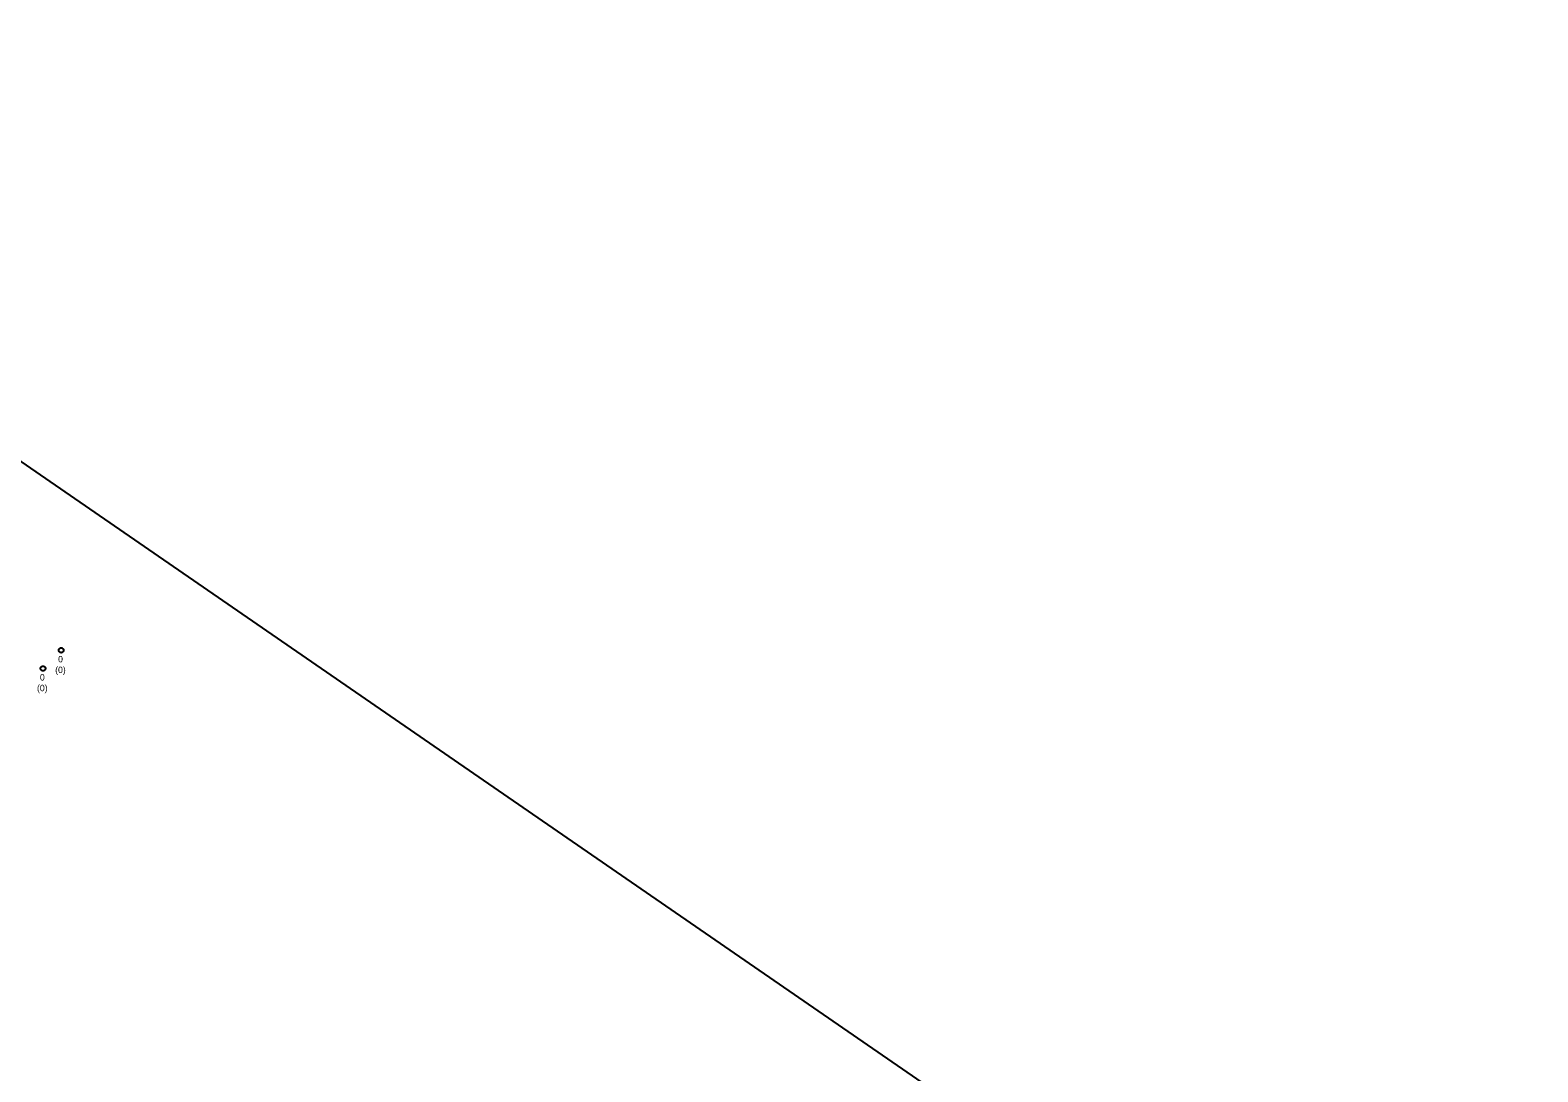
# Model space of a CAD drawing. Extents: x -606452 to -604459, y -1157823 to -1156972.
# Drawn here: x -604906.9 to -604750.2, y -1157297.2 to -1157188.9 of the extents above; entities that cross this region are included whole.
import ezdxf

# ---------------------------------------------------------------- set-up
doc = ezdxf.new("R2010")
doc.units = 0
doc.layers.add('Pomocné_Zájmová území 2021', color=7, linetype='Continuous')
doc.layers.add('Vstupní šachta stoky', color=7, linetype='Continuous')

msp = doc.modelspace()

# ---------------------------------------------------------------- linework, layer by layer
at = {"layer": 'Pomocné_Zájmová území 2021'}
msp.add_lwpolyline([(-606389.784, -1157640.205), (-606452.34, -1157375.134), (-606287.996, -1157134.449), (-606089.723, -1156972.225), (-605785.42, -1157001.913), (-605228.77, -1157012.516), (-604682.722, -1157388.917), (-604597.9, -1157454.655), (-604591.538, -1157788.645), (-604619.105, -1157822.574), (-605421.742, -1157595.673), (-605822.53, -1157783.344)], close=True, dxfattribs=at)
at = {"layer": 'Vstupní šachta stoky'}
for p, q in [((-604903.713, -1157253.08), (-604903.7, -1157253.08)), ((-604905.603, -1157254.97), (-604905.59, -1157254.97))]:
    msp.add_line(p, q, dxfattribs=at)
for points in [[(-604903.7, -1157253.08), (-604903.687, -1157253.08), (-604903.674, -1157253.081), (-604903.661, -1157253.083), (-604903.648, -1157253.086), (-604903.635, -1157253.089), (-604903.622, -1157253.092), (-604903.61, -1157253.097), (-604903.598, -1157253.102), (-604903.586, -1157253.108), (-604903.574, -1157253.114), (-604903.563, -1157253.121), (-604903.552, -1157253.129), (-604903.542, -1157253.137), (-604903.532, -1157253.145), (-604903.522, -1157253.154), (-604903.513, -1157253.164), (-604903.505, -1157253.174), (-604903.497, -1157253.185), (-604903.489, -1157253.196), (-604903.482, -1157253.207), (-604903.476, -1157253.219), (-604903.471, -1157253.231), (-604903.466, -1157253.243), (-604903.461, -1157253.255), (-604903.458, -1157253.268), (-604903.455, -1157253.281), (-604903.453, -1157253.294), (-604903.451, -1157253.307), (-604903.45, -1157253.32), (-604903.45, -1157253.333), (-604903.451, -1157253.347), (-604903.452, -1157253.36), (-604903.454, -1157253.373), (-604903.456, -1157253.386), (-604903.46, -1157253.398), (-604903.463, -1157253.411), (-604903.468, -1157253.423), (-604903.473, -1157253.436), (-604903.479, -1157253.447), (-604903.486, -1157253.459), (-604903.493, -1157253.47), (-604903.5, -1157253.481), (-604903.509, -1157253.491), (-604903.517, -1157253.501), (-604903.527, -1157253.51), (-604903.537, -1157253.519), (-604903.547, -1157253.528), (-604903.557, -1157253.535), (-604903.568, -1157253.543), (-604903.58, -1157253.549), (-604903.592, -1157253.555), (-604903.604, -1157253.561), (-604903.616, -1157253.565), (-604903.628, -1157253.57), (-604903.641, -1157253.573), (-604903.654, -1157253.576), (-604903.667, -1157253.578), (-604903.68, -1157253.579), (-604903.693, -1157253.58), (-604903.707, -1157253.58), (-604903.72, -1157253.579), (-604903.733, -1157253.578), (-604903.746, -1157253.576), (-604903.759, -1157253.573), (-604903.772, -1157253.57), (-604903.784, -1157253.565), (-604903.796, -1157253.561), (-604903.808, -1157253.555), (-604903.82, -1157253.549), (-604903.832, -1157253.543), (-604903.843, -1157253.535), (-604903.853, -1157253.528), (-604903.863, -1157253.519), (-604903.873, -1157253.51), (-604903.883, -1157253.501), (-604903.891, -1157253.491), (-604903.9, -1157253.481), (-604903.907, -1157253.47), (-604903.914, -1157253.459), (-604903.921, -1157253.447), (-604903.927, -1157253.436), (-604903.932, -1157253.423), (-604903.937, -1157253.411), (-604903.94, -1157253.398), (-604903.944, -1157253.386), (-604903.946, -1157253.373), (-604903.948, -1157253.36), (-604903.949, -1157253.347), (-604903.95, -1157253.333), (-604903.95, -1157253.32), (-604903.949, -1157253.307), (-604903.947, -1157253.294), (-604903.945, -1157253.281), (-604903.942, -1157253.268), (-604903.939, -1157253.255), (-604903.934, -1157253.243), (-604903.929, -1157253.231), (-604903.924, -1157253.219), (-604903.918, -1157253.207), (-604903.911, -1157253.196)], [(-604903.911, -1157253.196), (-604903.903, -1157253.185), (-604903.895, -1157253.174), (-604903.887, -1157253.164), (-604903.878, -1157253.154), (-604903.868, -1157253.145), (-604903.858, -1157253.137), (-604903.848, -1157253.129), (-604903.837, -1157253.121), (-604903.826, -1157253.114), (-604903.814, -1157253.108), (-604903.802, -1157253.102), (-604903.79, -1157253.097), (-604903.778, -1157253.092), (-604903.765, -1157253.089), (-604903.752, -1157253.086), (-604903.739, -1157253.083), (-604903.726, -1157253.081), (-604903.713, -1157253.08)], [(-604905.59, -1157254.97), (-604905.577, -1157254.97), (-604905.564, -1157254.971), (-604905.551, -1157254.973), (-604905.538, -1157254.976), (-604905.525, -1157254.979), (-604905.512, -1157254.982), (-604905.5, -1157254.987), (-604905.488, -1157254.992), (-604905.476, -1157254.998), (-604905.464, -1157255.004), (-604905.453, -1157255.011), (-604905.442, -1157255.019), (-604905.432, -1157255.027), (-604905.422, -1157255.035), (-604905.412, -1157255.044), (-604905.403, -1157255.054), (-604905.395, -1157255.064), (-604905.387, -1157255.075), (-604905.379, -1157255.086), (-604905.372, -1157255.097), (-604905.366, -1157255.109), (-604905.361, -1157255.121), (-604905.356, -1157255.133), (-604905.351, -1157255.145), (-604905.348, -1157255.158), (-604905.345, -1157255.171), (-604905.343, -1157255.184), (-604905.341, -1157255.197), (-604905.34, -1157255.21), (-604905.34, -1157255.223), (-604905.341, -1157255.237), (-604905.342, -1157255.25), (-604905.344, -1157255.263), (-604905.346, -1157255.276), (-604905.35, -1157255.288), (-604905.353, -1157255.301), (-604905.358, -1157255.313), (-604905.363, -1157255.326), (-604905.369, -1157255.337), (-604905.376, -1157255.349), (-604905.383, -1157255.36), (-604905.39, -1157255.371), (-604905.399, -1157255.381), (-604905.407, -1157255.391), (-604905.417, -1157255.4), (-604905.427, -1157255.409), (-604905.437, -1157255.418), (-604905.447, -1157255.425), (-604905.458, -1157255.433), (-604905.47, -1157255.439), (-604905.482, -1157255.445), (-604905.494, -1157255.451), (-604905.506, -1157255.455), (-604905.518, -1157255.46), (-604905.531, -1157255.463), (-604905.544, -1157255.466), (-604905.557, -1157255.468), (-604905.57, -1157255.469), (-604905.583, -1157255.47), (-604905.597, -1157255.47), (-604905.61, -1157255.469), (-604905.623, -1157255.468), (-604905.636, -1157255.466), (-604905.649, -1157255.463), (-604905.662, -1157255.46), (-604905.674, -1157255.455), (-604905.686, -1157255.451), (-604905.698, -1157255.445), (-604905.71, -1157255.439), (-604905.722, -1157255.433), (-604905.733, -1157255.425), (-604905.743, -1157255.418), (-604905.753, -1157255.409), (-604905.763, -1157255.4), (-604905.773, -1157255.391), (-604905.781, -1157255.381), (-604905.79, -1157255.371), (-604905.797, -1157255.36), (-604905.804, -1157255.349), (-604905.811, -1157255.337), (-604905.817, -1157255.326), (-604905.822, -1157255.313), (-604905.827, -1157255.301), (-604905.83, -1157255.288), (-604905.834, -1157255.276), (-604905.836, -1157255.263), (-604905.838, -1157255.25), (-604905.839, -1157255.237), (-604905.84, -1157255.223), (-604905.84, -1157255.21), (-604905.839, -1157255.197), (-604905.837, -1157255.184), (-604905.835, -1157255.171), (-604905.832, -1157255.158), (-604905.829, -1157255.145), (-604905.824, -1157255.133), (-604905.819, -1157255.121), (-604905.814, -1157255.109), (-604905.808, -1157255.097), (-604905.801, -1157255.086)], [(-604905.801, -1157255.086), (-604905.793, -1157255.075), (-604905.785, -1157255.064), (-604905.777, -1157255.054), (-604905.768, -1157255.044), (-604905.758, -1157255.035), (-604905.748, -1157255.027), (-604905.738, -1157255.019), (-604905.727, -1157255.011), (-604905.716, -1157255.004), (-604905.704, -1157254.998), (-604905.692, -1157254.992), (-604905.68, -1157254.987), (-604905.668, -1157254.982), (-604905.655, -1157254.979), (-604905.642, -1157254.976), (-604905.629, -1157254.973), (-604905.616, -1157254.971), (-604905.603, -1157254.97)]]:
    msp.add_lwpolyline(points, dxfattribs=at)

# ---------------------------------------------------------------- texts
for s, height, p in [('0', 0.671, (-604904.016, -1157254.588)), ('0', 0.671, (-604905.906, -1157256.478)), ('(0)', 0.6708, (-604904.322, -1157255.699)), ('(0)', 0.6708, (-604906.212, -1157257.589))]:
    msp.add_text(s, height=height, dxfattribs=at).set_placement(p)

doc.saveas('drawing.dxf')
